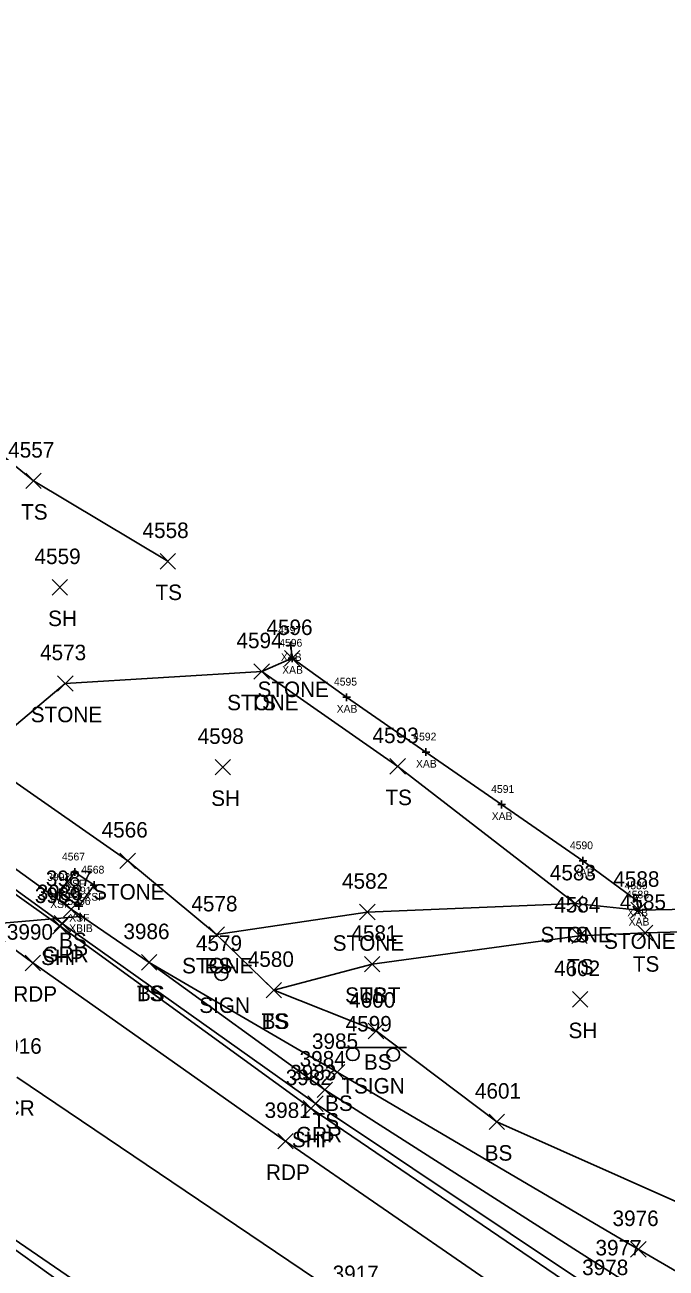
# Model space of a CAD drawing. Extents: x 1505656 to 1508446, y 700805 to 703031.
# Drawn here: x 1507222.6 to 1507305.4, y 701595.9 to 701756.2 of the extents above; entities that cross this region are included whole.
import ezdxf

# ---------------------------------------------------------------- set-up
doc = ezdxf.new("R2010")
doc.units = 0
for name, color, linetype in [('B_A', 7, 'Continuous'), ('B_I', 7, 'Continuous'), ('B_TIC', 7, 'Continuous'), ('BB', 7, 'Continuous'), ('BDEFAULT', 7, 'Continuous'), ('BSUBM', 7, 'Continuous'), ('L_A', 7, 'Continuous'), ('L_I', 7, 'Continuous'), ('L_TIC', 7, 'Continuous'), ('LASF', 7, 'Continuous'), ('LELB', 7, 'Continuous'), ('P_A', 7, 'Continuous'), ('P_I', 7, 'Continuous'), ('P_TIC', 7, 'Continuous'), ('PET', 7, 'Continuous'), ('PRC', 7, 'Continuous'), ('PSP', 7, 'Continuous'), ('R_A', 7, 'Continuous'), ('R_I', 7, 'Continuous'), ('R_TIC', 7, 'Continuous'), ('RGR', 7, 'Continuous'), ('S_A', 7, 'Continuous'), ('S_I', 7, 'Continuous'), ('SSGN', 7, 'Continuous'), ('U_A', 7, 'Continuous'), ('U_I', 7, 'Continuous'), ('U_TIC', 7, 'Continuous')]:
    doc.layers.add(name, color=color, linetype=linetype)

msp = doc.modelspace()

# ---------------------------------------------------------------- linework, layer by layer
at = {"layer": 'B_TIC'}
for p, q in [((1507256.97, 701676.21), (1507257.05, 701676.21)), ((1507257.14, 701674.55), (1507257.22, 701674.55)), ((1507264.17, 701669.53), (1507264.25, 701669.53)), ((1507274.42, 701662.45), (1507274.49, 701662.45)), ((1507284.18, 701655.69), (1507284.26, 701655.69)), ((1507294.67, 701648.43), (1507294.75, 701648.43)), ((1507229.1, 701646.98), (1507229.17, 701646.98)), ((1507231.58, 701645.29), (1507231.66, 701645.29)), ((1507227.16, 701644.34), (1507227.24, 701644.34)), ((1507301.67, 701643.27), (1507301.75, 701643.27)), ((1507229.63, 701642.59), (1507229.7, 701642.59)), ((1507301.86, 701642.08), (1507301.93, 701642.08)), ((1507229.81, 701641.24), (1507229.88, 701641.24))]:
    msp.add_line(p, q, dxfattribs=at)
for points in [[(1507256.47, 701676.21), (1507257.47, 701676.21)], [(1507256.97, 701675.71), (1507256.97, 701676.71)], [(1507256.64, 701674.55), (1507257.64, 701674.55)], [(1507257.14, 701674.05), (1507257.14, 701675.05)], [(1507263.67, 701669.53), (1507264.67, 701669.53)], [(1507264.17, 701669.03), (1507264.17, 701670.03)], [(1507273.91, 701662.45), (1507274.91, 701662.45)], [(1507274.41, 701661.95), (1507274.41, 701662.95)], [(1507284.18, 701655.19), (1507284.18, 701656.19)], [(1507283.68, 701655.69), (1507284.68, 701655.69)], [(1507294.17, 701648.43), (1507295.17, 701648.43)], [(1507294.67, 701647.93), (1507294.67, 701648.93)], [(1507228.59, 701646.98), (1507229.59, 701646.98)], [(1507229.09, 701646.48), (1507229.09, 701647.48)], [(1507227.16, 701643.84), (1507227.16, 701644.84)], [(1507231.08, 701645.29), (1507232.08, 701645.29)], [(1507231.58, 701644.79), (1507231.58, 701645.79)], [(1507226.66, 701644.34), (1507227.66, 701644.34)], [(1507301.17, 701643.27), (1507302.17, 701643.27)], [(1507301.67, 701642.77), (1507301.67, 701643.77)], [(1507229.12, 701642.59), (1507230.12, 701642.59)], [(1507229.62, 701642.09), (1507229.62, 701643.09)], [(1507229.8, 701640.74), (1507229.8, 701641.74)], [(1507301.35, 701642.08), (1507302.35, 701642.08)], [(1507301.85, 701641.58), (1507301.85, 701642.58)], [(1507229.3, 701641.24), (1507230.3, 701641.24)]]:
    msp.add_lwpolyline(points, dxfattribs=at)
at = {"layer": 'BB'}
msp.add_lwpolyline([(1507142.34, 701633.64), (1507168.2, 701635.92), (1507197.06, 701638.46), (1507229.8, 701641.24)], dxfattribs=at)
at = {"layer": 'BDEFAULT'}
for points in [[(1507229.62, 701642.59), (1507227.16, 701644.34), (1507229.09, 701646.98), (1507231.58, 701645.29)], [(1507231.58, 701645.29), (1507229.62, 701642.59)]]:
    msp.add_lwpolyline(points, dxfattribs=at)
at = {"layer": 'BSUBM'}
msp.add_lwpolyline([(1507314.93, 701642.33), (1507301.85, 701642.08), (1507301.67, 701643.27), (1507294.67, 701648.43), (1507284.18, 701655.69), (1507274.41, 701662.45), (1507264.17, 701669.53), (1507257.14, 701674.55), (1507256.97, 701676.21)], dxfattribs=at)
at = {"layer": 'L_TIC'}
for points in [[(1507222.76, 701696.43), (1507224.76, 701698.43)], [(1507224.76, 701696.43), (1507222.76, 701698.43)], [(1507240.1, 701686.06), (1507242.1, 701688.06)], [(1507242.1, 701686.06), (1507240.1, 701688.06)], [(1507226.17, 701682.7), (1507228.17, 701684.7)], [(1507228.17, 701682.7), (1507226.17, 701684.7)], [(1507256.14, 701673.55), (1507258.14, 701675.55)], [(1507258.14, 701673.55), (1507256.14, 701675.55)], [(1507252.22, 701671.85), (1507254.22, 701673.85)], [(1507254.22, 701671.85), (1507252.22, 701673.85)], [(1507252.22, 701671.85), (1507254.22, 701673.85)], [(1507254.22, 701671.85), (1507252.22, 701673.85)], [(1507226.87, 701670.3), (1507228.87, 701672.3)], [(1507228.87, 701670.3), (1507226.87, 701672.3)], [(1507247.21, 701659.51), (1507249.21, 701661.51)], [(1507249.21, 701659.51), (1507247.21, 701661.51)], [(1507269.77, 701659.61), (1507271.77, 701661.61)], [(1507271.77, 701659.61), (1507269.77, 701661.61)], [(1507234.92, 701647.43), (1507236.92, 701649.43)], [(1507236.92, 701647.43), (1507234.92, 701649.43)], [(1507227.62, 701641.18), (1507229.62, 701643.18)], [(1507229.62, 701641.18), (1507227.62, 701643.18)], [(1507292.66, 701641.91), (1507294.66, 701643.91)], [(1507294.66, 701641.91), (1507292.66, 701643.91)], [(1507292.66, 701641.91), (1507294.66, 701643.91)], [(1507294.66, 701641.91), (1507292.66, 701643.91)], [(1507265.84, 701640.83), (1507267.84, 701642.83)], [(1507267.84, 701640.83), (1507265.84, 701642.83)], [(1507300.85, 701641.08), (1507302.85, 701643.08)], [(1507302.85, 701641.08), (1507300.85, 701643.08)], [(1507301.7, 701638.13), (1507303.7, 701640.13)], [(1507303.7, 701638.13), (1507301.7, 701640.13)], [(1507246.4, 701637.91), (1507248.4, 701639.91)], [(1507248.4, 701637.91), (1507246.4, 701639.91)], [(1507246.4, 701637.91), (1507248.4, 701639.91)], [(1507248.4, 701637.91), (1507246.4, 701639.91)], [(1507293.23, 701637.76), (1507295.23, 701639.76)], [(1507295.23, 701637.76), (1507293.23, 701639.76)], [(1507237.69, 701634.33), (1507239.69, 701636.33)], [(1507239.69, 701634.33), (1507237.69, 701636.33)], [(1507237.69, 701634.33), (1507239.69, 701636.33)], [(1507239.69, 701634.33), (1507237.69, 701636.33)], [(1507266.48, 701634.11), (1507268.48, 701636.11)], [(1507268.48, 701634.11), (1507266.48, 701636.11)], [(1507253.77, 701630.75), (1507255.77, 701632.75)], [(1507255.77, 701630.75), (1507253.77, 701632.75)], [(1507253.77, 701630.75), (1507255.77, 701632.75)], [(1507255.77, 701630.75), (1507253.77, 701632.75)], [(1507293.32, 701629.56), (1507295.32, 701631.56)], [(1507295.32, 701629.56), (1507293.32, 701631.56)], [(1507266.97, 701625.49), (1507268.97, 701627.49)], [(1507268.97, 701625.49), (1507266.97, 701627.49)], [(1507261.96, 701620.17), (1507263.96, 701622.17)], [(1507263.96, 701620.17), (1507261.96, 701622.17)], [(1507260.37, 701617.9), (1507262.37, 701619.9)], [(1507262.37, 701617.9), (1507260.37, 701619.9)], [(1507282.55, 701613.76), (1507284.55, 701615.76)], [(1507284.55, 701613.76), (1507282.55, 701615.76)], [(1507300.81, 701597.33), (1507302.81, 701599.33)], [(1507302.81, 701597.33), (1507300.81, 701599.33)]]:
    msp.add_lwpolyline(points, dxfattribs=at)
at = {"layer": 'LASF'}
for points in [[(1507216.62, 701661.9), (1507227.87, 701671.3), (1507253.22, 701672.85), (1507257.14, 701674.55)], [(1507216.62, 701661.9), (1507235.92, 701648.43), (1507247.4, 701638.91), (1507266.84, 701641.83), (1507293.66, 701642.91), (1507301.85, 701642.08)]]:
    msp.add_lwpolyline(points, dxfattribs=at)
at = {"layer": 'LELB'}
for points in [[(1507389.87, 701543.47), (1507364.48, 701561.85), (1507301.81, 701598.33), (1507262.96, 701621.17), (1507238.69, 701635.33), (1507228.62, 701642.18), (1507195.21, 701666.36), (1507195.45, 701673.67), (1507195.45, 701673.62), (1507166.37, 701693.97), (1507153.7, 701702.61), (1507143.46, 701707.63), (1507119.44, 701724.95), (1507096.28, 701741.3), (1507098.84, 701745.06), (1507084.55, 701753.38), (1507076.37, 701753.77)], [(1507206.48, 701711.49), (1507223.76, 701697.43), (1507241.1, 701687.06)], [(1507293.66, 701642.91), (1507270.77, 701660.61), (1507253.22, 701672.85)], [(1507247.4, 701638.91), (1507254.77, 701631.75), (1507267.97, 701626.49), (1507283.55, 701614.76), (1507308.22, 701603.82), (1507321.52, 701597.53), (1507339.98, 701590.96), (1507360.12, 701583.08), (1507370.14, 701579.77), (1507375.06, 701578.83), (1507386.19, 701575.24), (1507411.11, 701568.91)], [(1507254.77, 701631.75), (1507267.48, 701635.11), (1507294.23, 701638.76), (1507302.7, 701639.13), (1507325.22, 701639.75)], [(1507386.87, 701538.57), (1507361.57, 701558.19), (1507324.01, 701585.32), (1507299.55, 701594.54), (1507261.37, 701618.9), (1507238.69, 701635.33)]]:
    msp.add_lwpolyline(points, dxfattribs=at)
at = {"layer": 'P_TIC'}
for points in [[(1507226.21, 701638.99), (1507228.21, 701640.99)], [(1507228.21, 701638.99), (1507226.21, 701640.99)], [(1507222.68, 701634.26), (1507224.68, 701636.26)], [(1507224.68, 701634.26), (1507222.68, 701636.26)], [(1507258.58, 701615.5), (1507260.58, 701617.5)], [(1507260.58, 701615.5), (1507258.58, 701617.5)], [(1507255.28, 701611.27), (1507257.28, 701613.27)], [(1507257.28, 701611.27), (1507255.28, 701613.27)]]:
    msp.add_lwpolyline(points, dxfattribs=at)
at = {"layer": 'PET'}
for points in [[(1507378.59, 701528.73), (1507351.16, 701547.4), (1507314.88, 701572.26), (1507294.11, 701586.22), (1507256.28, 701612.27), (1507223.68, 701635.26), (1507191.52, 701659.04), (1507185.41, 701663.24), (1507156.11, 701681.55), (1507130.98, 701696.87), (1507096.16, 701719.91), (1507064.32, 701737.66), (1507038.74, 701752.58), (1507011.47, 701766.55), (1506986.91, 701777.55), (1506973.48, 701783.54), (1506938.47, 701797.09), (1506905.53, 701808.93), (1506877.58, 701817.04), (1506846.41, 701824.78), (1506827.4, 701828.82), (1506804.26, 701834.04), (1506782.21, 701837.88), (1506762.06, 701842.49)], [(1507210, 701607.35), (1507255.64, 701576.09), (1507286.41, 701554.16), (1507313.14, 701536.08), (1507337.33, 701517.31), (1507360.09, 701503.47)]]:
    msp.add_lwpolyline(points, dxfattribs=at)
at = {"layer": 'PRC'}
msp.add_lwpolyline([(1507221.62, 701620.55), (1507265.06, 701591.23), (1507297.41, 701569.41), (1507322.82, 701552.21), (1507349.85, 701534.03), (1507370.6, 701519.74)], dxfattribs=at)
at = {"layer": 'PSP'}
msp.add_lwpolyline([(1507382.73, 701533.52), (1507354.73, 701552.72), (1507319.48, 701577.3), (1507297.42, 701590.8), (1507259.58, 701616.5), (1507227.21, 701639.99), (1507194.31, 701663.43), (1507160.97, 701687.92), (1507137.4, 701705.45), (1507106.21, 701729.57), (1507075.31, 701752.35), (1507059.92, 701763.53), (1507033.38, 701782.57), (1507002.26, 701805.46), (1506985.6, 701817.32), (1506980.95, 701818.44), (1506978.16, 701819.92), (1506965.68, 701828.93)], dxfattribs=at)
at = {"layer": 'R_TIC'}
for points in [[(1507226.45, 701639.36), (1507228.45, 701641.36)], [(1507228.45, 701639.36), (1507226.45, 701641.36)], [(1507259.15, 701616.12), (1507261.15, 701618.12)], [(1507261.15, 701616.12), (1507259.15, 701618.12)]]:
    msp.add_lwpolyline(points, dxfattribs=at)
at = {"layer": 'RGR'}
for points in [[(1506551.24, 701797.84), (1506571.59, 701801.36), (1506614.43, 701805.89), (1506642.25, 701806.94), (1506685.18, 701808.53), (1506719.99, 701808.29), (1506758.76, 701805.83), (1506800.88, 701800.84), (1506837.73, 701793.83), (1506878.73, 701783.93), (1506932.12, 701767.5), (1506956.3, 701757.77), (1506981.82, 701746.54), (1507005.68, 701734.48), (1507036.84, 701717.62), (1507049.28, 701710.58), (1507081.07, 701691.67), (1507098.39, 701680.19), (1507136.76, 701655.28), (1507148.64, 701647.4), (1507175.49, 701629.55), (1507209.72, 701606.66), (1507254.7, 701574.39), (1507264.03, 701565.84)], [(1507320.93, 701580.17), (1507297.83, 701592), (1507260.15, 701617.12), (1507227.45, 701640.36), (1507194.99, 701663.85)]]:
    msp.add_lwpolyline(points, dxfattribs=at)
at = {"layer": 'SSGN'}
for p, q in [((1507246.37, 701634.66), (1507249.71, 701634.66)), ((1507248.02, 701633.83), (1507248.02, 701633.83)), ((1507263.31, 701624.34), (1507271.9, 701624.34)), ((1507267.33, 701623.43), (1507267.33, 701623.43))]:
    msp.add_line(p, q, dxfattribs=at)
for centre in [(1507248.02, 701633.83), (1507264.97, 701623.5), (1507270.18, 701623.43)]:
    msp.add_circle(centre, 0.833, dxfattribs=at)
at = {"layer": 'U_TIC'}
for points in [[(1507266.48, 701634.11), (1507268.48, 701636.11)], [(1507268.48, 701634.11), (1507266.48, 701636.11)]]:
    msp.add_lwpolyline(points, dxfattribs=at)

# ---------------------------------------------------------------- texts
at = {"layer": 'B_A'}
for s, p in [('XAB', (1507255.69, 701674.21)), ('XAB', (1507255.86, 701672.55)), ('XAB', (1507262.89, 701667.53)), ('XAB', (1507273.13, 701660.45)), ('XAB', (1507282.9, 701653.69)), ('XAB', (1507293.39, 701646.43)), ('XSF', (1507227.85, 701644.98)), ('XSF', (1507225.92, 701642.34)), ('XSF', (1507230.34, 701643.29)), ('XSF', (1507228.38, 701640.59)), ('XAB', (1507300.39, 701641.27)), ('XBIB', (1507228.37, 701639.24)), ('XAB', (1507300.57, 701640.08))]:
    msp.add_text(s, height=1, dxfattribs=at).set_placement(p)
at = {"layer": 'B_I'}
for s, p in [('4597', (1507255.34, 701677.71)), ('4596', (1507255.48, 701676.05)), ('4595', (1507262.54, 701671.03)), ('4592', (1507272.78, 701663.95)), ('4591', (1507282.83, 701657.19)), ('4590', (1507292.99, 701649.93)), ('4567', (1507227.44, 701648.48)), ('3992', (1507225.53, 701645.84)), ('4568', (1507229.93, 701646.79)), ('3991', (1507228.28, 701644.09)), ('4589', (1507300.04, 701644.77)), ('5256', (1507228.15, 701642.74)), ('4588', (1507300.22, 701643.58))]:
    msp.add_text(s, height=1, dxfattribs=at).set_placement(p)
at = {"layer": 'L_A'}
for s, p in [('TS', (1507222.17, 701692.43)), ('TS', (1507239.51, 701682.06)), ('SH', (1507225.65, 701678.7)), ('STONE', (1507252.68, 701669.55)), ('STONE', (1507248.76, 701667.85)), ('TS', (1507251.63, 701667.85)), ('STONE', (1507223.41, 701666.3)), ('TS', (1507269.18, 701655.61)), ('SH', (1507246.7, 701655.51)), ('STONE', (1507231.46, 701643.43)), ('STONE', (1507289.2, 701637.91)), ('TS', (1507292.07, 701637.91)), ('BS', (1507227.06, 701637.18)), ('STONE', (1507262.38, 701636.83)), ('STONE', (1507297.4, 701637.08)), ('STONE', (1507242.94, 701633.91)), ('BS', (1507245.84, 701633.91)), ('TS', (1507292.64, 701633.76)), ('TS', (1507301.11, 701634.13)), ('TS', (1507237.1, 701630.33)), ('BS', (1507237.13, 701630.33)), ('TS', (1507265.89, 701630.11)), ('TS', (1507253.18, 701626.75)), ('BS', (1507253.21, 701626.75)), ('SH', (1507292.81, 701625.56)), ('BS', (1507266.41, 701621.49)), ('BS', (1507261.4, 701616.17)), ('TS', (1507259.78, 701613.9)), ('BS', (1507281.99, 701609.76))]:
    msp.add_text(s, height=2, dxfattribs=at).set_placement(p)
at = {"layer": 'L_I'}
for s, p in [('4557', (1507220.5, 701700.43)), ('4558', (1507237.84, 701690.06)), ('4559', (1507223.9, 701686.7)), ('4596', (1507253.83, 701677.55)), ('4594', (1507249.96, 701675.85)), ('4594', (1507249.96, 701675.85)), ('4573', (1507224.61, 701674.3)), ('4593', (1507267.51, 701663.61)), ('4598', (1507244.95, 701663.51)), ('4566', (1507232.56, 701651.43)), ('4583', (1507290.4, 701645.91)), ('4583', (1507290.4, 701645.91)), ('3987', (1507225.36, 701645.18)), ('4582', (1507263.58, 701644.83)), ('4588', (1507298.59, 701645.08)), ('4578', (1507244.14, 701641.91)), ('4578', (1507244.14, 701641.91)), ('4584', (1507290.97, 701641.76)), ('4585', (1507299.44, 701642.13)), ('3986', (1507235.37, 701638.33)), ('3986', (1507235.37, 701638.33)), ('4581', (1507264.79, 701638.11)), ('4580', (1507251.42, 701634.75)), ('4580', (1507251.42, 701634.75)), ('4602', (1507290.94, 701633.56)), ('4600', (1507264.5, 701629.49)), ('3985', (1507259.7, 701624.17)), ('3984', (1507258.11, 701621.9)), ('4601', (1507280.73, 701617.76)), ('3976', (1507298.49, 701601.33)), ('3977', (1507296.29, 701597.54))]:
    msp.add_text(s, height=2, dxfattribs=at).set_placement(p)
at = {"layer": 'P_A'}
for s, p in [('SHP', (1507224.74, 701634.99)), ('RDP', (1507221.16, 701630.26)), ('CR', (1507220.06, 701615.55)), ('SHP', (1507257.11, 701611.5)), ('RDP', (1507253.77, 701607.27))]:
    msp.add_text(s, height=2, dxfattribs=at).set_placement(p)
at = {"layer": 'P_I'}
for s, p in [('3989', (1507223.94, 701642.99)), ('3990', (1507220.33, 701638.26)), ('3916', (1507218.88, 701623.55)), ('3982', (1507256.32, 701619.5)), ('3981', (1507253.59, 701615.27)), ('3917', (1507262.37, 701594.23))]:
    msp.add_text(s, height=2, dxfattribs=at).set_placement(p)
at = {"layer": 'R_A'}
for p in [(1507224.94, 701635.36), (1507257.64, 701612.12)]:
    msp.add_text('GRR', height=2, dxfattribs=at).set_placement(p)
at = {"layer": 'R_I'}
for s, p in [('3988', (1507224.19, 701643.36)), ('3983', (1507256.89, 701620.12)), ('3978', (1507294.57, 701595))]:
    msp.add_text(s, height=2, dxfattribs=at).set_placement(p)
at = {"layer": 'S_A'}
for s, p in [('SIGN', (1507245.16, 701628.81)), ('TSIGN', (1507263.5, 701618.42))]:
    msp.add_text(s, height=2, dxfattribs=at).set_placement(p)
at = {"layer": 'S_I'}
for s, p in [('4579', (1507244.73, 701636.81)), ('4599', (1507264.05, 701626.42))]:
    msp.add_text(s, height=2, dxfattribs=at).set_placement(p)
at = {"layer": 'U_A'}
msp.add_text('SUBT', height=2, dxfattribs=at).set_placement((1507263.98, 701630.11))
at = {"layer": 'U_I'}
msp.add_text('4581', height=2, dxfattribs=at).set_placement((1507264.79, 701638.11))

doc.saveas('drawing.dxf')
